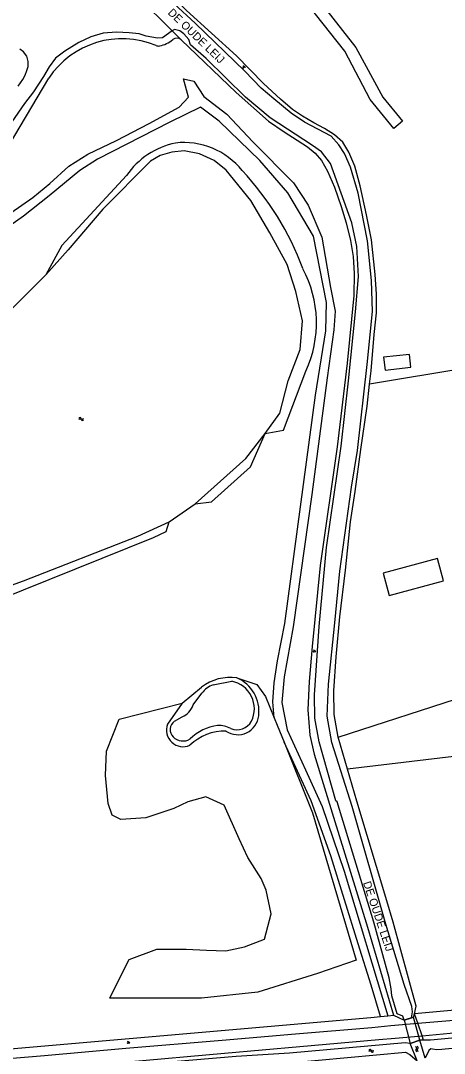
# Model space of a CAD drawing. Extents: x 126000 to 131009, y 393000 to 395500.
# Drawn here: x 129419 to 129551.5, y 394560.9 to 394883.3 of the extents above; entities that cross this region are included whole.
import ezdxf

# ---------------------------------------------------------------- set-up
doc = ezdxf.new("R2010")
doc.units = 0
for name, color, linetype in [('gg-anno-naam water', 7, 'Continuous'), ('gg-bbg-luifel en loopbrug', 7, 'Continuous'), ('gg-bbg-open loods', 7, 'Continuous'), ('gg-knt-onverhard', 7, 'Continuous'), ('gg-knt-verharding', 7, 'Continuous'), ('gg-kntw-bovenkant insteek waterloop', 7, 'Continuous'), ('gg-kntw-waterlijn', 7, 'Continuous'), ('gg-kwrk-duiker nz vlak', 7, 'Continuous'), ('gt-grn-groengrens', 7, 'Continuous'), ('gt-grn-vlakafsluiter', 7, 'Continuous'), ('gt-grn-weggrens', 7, 'Continuous'), ('gt-symb-groenvak', 7, 'Continuous'), ('gt-symb-watersymbool', 7, 'Continuous'), ('gx-grn-maaiveld', 7, 'Continuous')]:
    doc.layers.add(name, color=color, linetype=linetype)

# ---------------------------------------------------------------- blocks, each defined once
blk = doc.blocks.new('gt0-WA')
at = {"layer": 'gt-symb-watersymbool'}
for centre, start, end in [((-0.32, 0.02), 28.0725, 151.9275), ((0.43, 0.42), 208.0725, 331.9275), ((-0.32, -0.43), 28.0725, 151.9275), ((0.43, -0.03), 208.0725, 331.9275)]:
    blk.add_arc(centre, 0.425, start, end, dxfattribs=at)
blk = doc.blocks.new('gt0-GRVAK')
at = {"layer": 'gt-symb-groenvak'}
for p, q in [((-0.11, 0.19), (-0.23, 0.24)), ((-0.18, 0.15), (0.09, 0.15)), ((-0.09, 0.21), (-0.16, 0.32)), ((-0.05, 0.21), (-0.05, 0.39)), ((0, 0.21), (0.06, 0.32)), ((0.01, 0.19), (0.13, 0.24)), ((0.26, -0.05), (0.2, 0.06)), ((0.3, -0.05), (0.3, 0.13)), ((0.35, -0.05), (0.41, 0.06)), ((-0.25, -0.23), (-0.36, -0.18)), ((-0.32, -0.26), (-0.05, -0.26)), ((-0.23, -0.21), (-0.29, -0.1)), ((-0.18, -0.2), (-0.18, -0.02)), ((-0.14, -0.21), (-0.07, -0.1)), ((-0.12, -0.23), (0, -0.18)), ((0.24, -0.07), (0.12, -0.02)), ((0.17, -0.11), (0.44, -0.11)), ((0.37, -0.07), (0.49, -0.02))]:
    blk.add_line(p, q, dxfattribs=at)

msp = doc.modelspace()

# ---------------------------------------------------------------- linework, layer by layer
at = {"layer": 'gg-bbg-luifel en loopbrug'}
msp.add_lwpolyline([(129532.35, 394710.84), (129534.2, 394703.9), (129551.24, 394708.45), (129549.39, 394715.39), (129532.35, 394710.84)], dxfattribs=at)
at = {"layer": 'gg-bbg-open loods'}
msp.add_lwpolyline([(129532.5, 394778.26), (129532.94, 394774.23), (129541.01, 394775.13), (129540.58, 394779.13), (129532.5, 394778.26)], dxfattribs=at)
at = {"layer": 'gg-knt-onverhard'}
for points in [[(129523.2, 394956), (129521.36, 394952.22), (129518.3, 394949.46), (129512.76, 394946.09), (129501.12, 394938.35), (129497.07, 394934.73), (129493.09, 394929.24), (129491.39, 394919.38), (129494.23, 394913.5), (129505.22, 394898.71), (129523.85, 394874.97), (129532.29, 394859.43), (129538.43, 394851.91), (129535.72, 394849.7), (129528.34, 394858.73), (129520.33, 394873.81), (129499.63, 394900.07), (129487.69, 394916.87), (129488.16, 394924.17), (129492.14, 394934.69), (129496.59, 394939.62), (129517.43, 394952.44), (129520.74, 394957.27)], [(129471.51, 394859.41), (129469.9, 394865.22), (129473.18, 394864.49), (129476.32, 394859.63), (129483.44, 394854.13), (129491.63, 394845.49), (129504.3, 394832.75), (129508.86, 394825.73), (129513.21, 394815.76), (129515.86, 394800.01), (129517.34, 394792.65), (129516.95, 394786.76), (129514.89, 394771.79)], [(129186.57, 394698.58), (129194.86, 394696.34), (129202.85, 394692.73), (129229.55, 394677.87), (129251.7, 394666.35), (129254.45, 394665.65), (129257.29, 394667.19), (129263.73, 394671.83), (129277.46, 394685.32), (129291.37, 394701.73), (129336.63, 394746.92), (129354.31, 394766.68), (129375.84, 394792.89), (129380.65, 394796.93), (129399.11, 394811.02), (129412.43, 394820.91), (129422.88, 394828.13), (129428.18, 394832.52), (129434.11, 394837.92), (129440.05, 394841.7), (129448.98, 394845.97), (129459.18, 394851.27), (129468.62, 394856.32), (129471.51, 394859.41)], [(129475.24, 394856.32), (129465.67, 394851.65), (129443.1, 394840.07), (129437.52, 394836.53), (129427.9, 394828.67), (129419.9, 394822.29), (129406.26, 394812.77)], [(129498.27, 394665.71), (129497.88, 394670.67), (129498.27, 394676.61), (129499.35, 394683.5), (129501.6, 394695.13), (129506.47, 394731.59), (129511.19, 394766.39), (129514.43, 394786.45), (129514.6, 394795.38), (129510.57, 394816), (129502.52, 394829.57), (129493.85, 394839.63), (129481.12, 394851.93), (129475.24, 394856.32)], [(129514.89, 394771.79), (129510.1, 394735.38), (129504.24, 394694.1), (129501.41, 394678.47), (129500.72, 394670.48), (129502.35, 394661.97), (129508.11, 394649.43), (129513.32, 394637.98), (129520.19, 394617.79), (129533.82, 394572.64)], [(129531.48, 394572.39), (129528.59, 394582.22), (129524.52, 394595.09), (129515.99, 394622.62), (129509.89, 394639.8), (129501.38, 394658.04)]]:
    msp.add_lwpolyline(points, dxfattribs=at)
at = {"layer": 'gg-knt-verharding'}
for p, q in [((129534.79, 394569.56), (129543.16, 394570.29)), ((129536.07, 394565.68), (129544.53, 394566.42))]:
    msp.add_line(p, q, dxfattribs=at)
for points in [[(129543.16, 394570.29), (129556.94, 394571.5), (129580.32, 394573.52), (129604.36, 394575.62), (129628.15, 394577.76), (129651.85, 394580.01), (129675.49, 394582.29), (129698.59, 394584.59), (129722.73, 394587.06), (129736.8, 394588.59), (129761.55, 394591.22), (129785.39, 394593.8), (129802.57, 394595.65)], [(129544.53, 394566.42), (129555.46, 394567.37), (129579.86, 394569.48), (129603.5, 394571.5), (129627.43, 394573.71), (129651.7, 394575.99), (129676.23, 394578.36), (129699.42, 394580.67), (129722.05, 394583.01), (129746.29, 394585.59), (129771.08, 394588.26), (129795.18, 394590.84), (129802.99, 394591.65)], [(129313.83, 394550.65), (129325.97, 394551.7), (129350.84, 394553.79), (129375.43, 394555.89), (129401.31, 394558.13), (129426.45, 394560.27), (129451.91, 394562.48), (129482.06, 394565.02), (129504.94, 394567), (129528.77, 394569.03), (129534.79, 394569.56)], [(129221.42, 394538.98), (129229.52, 394539.66), (129254.56, 394541.67), (129272.68, 394543.18), (129297.26, 394545.24), (129323.78, 394547.53), (129348.86, 394549.63), (129375.62, 394551.9), (129427.16, 394556.34), (129452.46, 394558.29), (129482.78, 394561.01), (129506.31, 394563.09), (129531.01, 394565.23), (129536.07, 394565.68)]]:
    msp.add_lwpolyline(points, dxfattribs=at)
at = {"layer": 'gg-kntw-bovenkant insteek waterloop'}
for p, q in [((129427.78, 394865.35), (129413.41, 394841.31)), ((129465.41, 394726.85), (129473.62, 394732.48)), ((129469.5, 394670.25), (129475.55, 394675.29)), ((129469.5, 394670.25), (129464.96, 394663.66)), ((129521.2, 394649.61), (129518.28, 394659.59)), ((129527.43, 394600.27), (129535.62, 394572.84)), ((129535.62, 394572.84), (129538.89, 394571.24)), ((129538.89, 394571.24), (129541.2, 394571.99)), ((129543.8, 394565.01), (129540.8, 394564.02)), ((129545.01, 394565.03), (129543.8, 394565.01))]:
    msp.add_line(p, q, dxfattribs=at)
for points in [[(129528.11, 394769.87), (129528.57, 394774), (129529.54, 394785.38), (129530.26, 394792.07), (129530.29, 394797.9), (129529.87, 394804.13), (129528.7, 394814.94), (129527.14, 394822.75), (129525.19, 394831.74), (129523.52, 394837.91), (129521.64, 394842.26), (129519.7, 394845.37), (129517.15, 394847.74), (129514.02, 394849.65), (129510.73, 394851.45), (129507.16, 394853.53), (129503.98, 394855.56), (129500.29, 394858.83), (129494.95, 394863.74), (129486.54, 394872.37), (129470.92, 394886.53), (129455.46, 394901.53), (129447.56, 394909.71), (129446.17, 394910.72)], [(129469.23, 394877.32), (129486.41, 394860.93), (129496.52, 394851.91), (129501.46, 394848.64), (129505.49, 394846.05), (129508.72, 394843.91), (129511.11, 394842), (129513.04, 394839.68), (129514.98, 394836.35), (129517.15, 394831.32), (129519.21, 394825.27), (129520.81, 394820.23), (129522.19, 394814.69), (129522.95, 394809.71), (129523.3, 394804.39), (129523.22, 394797.48), (129521.08, 394776.41), (129517.93, 394750.24), (129512.71, 394713.19), (129510.19, 394687.98), (129509.21, 394677.05), (129508.79, 394668.16), (129509.44, 394660.24), (129510.76, 394654.35), (129516.78, 394634.67), (129527.43, 394600.27)], [(129452.14, 394835.02), (129431.88, 394813.17), (129426.92, 394803.95)], [(129426.92, 394803.95), (129414.13, 394791.13), (129400.38, 394779.06)], [(129495.47, 394754.4), (129501.17, 394755.51), (129508.22, 394773.95)], [(129518.28, 394659.59), (129517.01, 394666.66), (129516.98, 394674.14), (129517.68, 394684.67), (129518.76, 394697.24), (129520.61, 394711.74), (129522.17, 394726.81), (129523.61, 394736.33), (129525.36, 394749.49), (129527.36, 394763.01), (129528.11, 394769.87)], [(129473.62, 394732.48), (129478.71, 394733.1), (129490.92, 394744.04), (129495.47, 394754.4)], [(129347.49, 394731.98), (129336.29, 394726.56), (129306.52, 394696.62), (129287.5, 394675.55), (129299.11, 394661.43), (129313.66, 394664.74), (129375.77, 394690.63), (129389.34, 394694.65), (129411.78, 394702.4), (129460.58, 394721.94), (129464.51, 394723.81), (129465.41, 394726.85)], [(129535.45, 394601.84), (129533.52, 394608.57), (129524.12, 394639.62), (129521.2, 394649.61)], [(129542.11, 394573.27), (129542.71, 394575.69), (129535.45, 394601.84)], [(129796.34, 394588.58), (129791.77, 394588.22), (129756.47, 394584.94), (129678.12, 394577.27), (129547.15, 394565.07), (129545.01, 394565.03)], [(129541.2, 394571.99), (129541.84, 394572.2), (129542.11, 394573.27)], [(129540.8, 394564.02), (129539.21, 394564.15), (129503.07, 394561.01)], [(129503.07, 394561.01), (129486.42, 394559.88), (129391.44, 394551.89), (129300.59, 394544.15), (129255.02, 394540.42)]]:
    msp.add_lwpolyline(points, dxfattribs=at)
for centre, radius, start, end in [((129450.74, 394850.2), 27.5, 67.3128, 146.5771), ((129467.85, 394875.88), 2, 46.3438, 130.3145), ((129462.12, 394877.42), 2, 247.367, 280.926), ((129460.81, 394884.18), 8.88, 280.9332, 310.2965), ((129472.34, 394821.09), 24.53, 101.6013, 145.4143), ((129470.08, 394822.03), 23.25, 38.5215, 96.6163), ((129422.63, 394774.65), 90.2, 20.2737, 43.3036), ((129475.7, 394788.95), 35.81, 335.2353, 28.2529), ((129484.56, 394663.22), 15.06, 82.2227, 126.7342), ((129482.22, 394667.71), 11.31, 352.7439, 67.2576), ((129486.91, 394666.97), 6.57, 235.8633, 353.972), ((129469.78, 394661.82), 5.16, 159.1096, 294.9839), ((129482.91, 394645.71), 15.82, 88.8557, 133.7846)]:
    msp.add_arc(centre, radius, start, end, dxfattribs=at)
at = {"layer": 'gg-kntw-waterlijn'}
for p, q in [((129479.16, 394675.97), (129485.04, 394677.1)), ((129472.94, 394669.75), (129475.71, 394673.4)), ((129467.11, 394664.59), (129469.49, 394666))]:
    msp.add_line(p, q, dxfattribs=at)
for points in [[(129541.2, 394571.99), (129541.57, 394573.85), (129541.29, 394575.5), (129538.92, 394582.42), (129533.16, 394601.22), (129522.64, 394637.97), (129516.28, 394657.96), (129514.83, 394666.23), (129515.27, 394676.19), (129517.2, 394695.33), (129518.86, 394711.49), (129522.49, 394737.68), (129524.3, 394749.13), (129527.39, 394775.96), (129529.03, 394792.51), (129528.73, 394802.19), (129527.46, 394814.61), (129524.56, 394829.47), (129522.18, 394837.58), (129520.28, 394841.81), (129518.46, 394844.57), (129516.1, 394847.3), (129507.73, 394851.65), (129503.57, 394854.45), (129498.15, 394858.96), (129494.17, 394862.3), (129489.12, 394867.58), (129473.55, 394882.55), (129467, 394888.63)], [(129466.38, 394880.17), (129463.38, 394878.01), (129461.82, 394877.83), (129458.27, 394878.49), (129456.13, 394879.22), (129452.91, 394879.51), (129448.95, 394879.79), (129444.79, 394879.47), (129440.99, 394878.24), (129437.2, 394876.47), (129432.81, 394873.82), (129429.97, 394871.63), (129427.9, 394868.87), (129426.13, 394865.95)], [(129538.89, 394571.24), (129538.51, 394572.49), (129536.75, 394573.28), (129535.04, 394578.84), (129534.87, 394581.1), (129534.2, 394584.5), (129529.41, 394601.84), (129517.99, 394639.41), (129517.51, 394639.73), (129512.3, 394658.15), (129510.95, 394665.54), (129510.84, 394672.84), (129512.38, 394694.15), (129514.61, 394718.88), (129519.19, 394750.51), (129521.52, 394770.87), (129523.73, 394792.47), (129524.62, 394803.43), (129524.08, 394812.82), (129522.59, 394820.25), (129515.92, 394838.73), (129513.06, 394842.43), (129510.29, 394844.41), (129497.08, 394852.96), (129489.31, 394859.47), (129477.01, 394871.5), (129472.15, 394875.8), (129471.6, 394877.43), (129470.01, 394879.2), (129468.81, 394880.19), (129467.13, 394880.57), (129466.38, 394880.17)], [(129418.2, 394862.89), (129419.72, 394864.97), (129420.47, 394866.31), (129421.01, 394867.8), (129421.37, 394869.05), (129421.36, 394870.6), (129420.95, 394872.26), (129419.94, 394873.64), (129418.82, 394874.48)], [(129426.13, 394865.95), (129423.08, 394861.07), (129420.27, 394857.52), (129416.24, 394851.8)], [(129495.47, 394754.4), (129500.06, 394760.83), (129502.67, 394770.9), (129506.46, 394780.71), (129507.13, 394789.63), (129505.06, 394798.8), (129502.3, 394807.18), (129496.94, 394817.05), (129490.98, 394827.18), (129483.23, 394836.62), (129479.52, 394839.7), (129474.92, 394841.72), (129470.1, 394842.65), (129466.26, 394842.33), (129462.67, 394841.23), (129459.58, 394839.43), (129444.71, 394824.46), (129433.85, 394811.78), (129426.92, 394803.95)], [(129473.62, 394732.48), (129489.44, 394746.64), (129495.47, 394754.4)], [(129385.01, 394695.83), (129419.88, 394708.49), (129455.62, 394722.36), (129465.41, 394726.85)]]:
    msp.add_lwpolyline(points, dxfattribs=at)
for centre, radius, start, end in [((129481.9, 394668.71), 7.76, 110.6538, 142.8625), ((129483.27, 394668.46), 8.82, 334.1067, 78.4015), ((129467.4, 394671.39), 5.78, 291.2135, 343.4656), ((129468.92, 394661.98), 3.18, 124.725, 226.0556), ((129482.67, 394648.2), 15.23, 97.7866, 134.4831), ((129480.8, 394654.92), 8.38, 62.3114, 91.3559), ((129486.64, 394667.23), 5.27, 248.3783, 330.1061), ((129469.75, 394662.76), 4.32, 225.2267, 301.2982)]:
    msp.add_arc(centre, radius, start, end, dxfattribs=at)
at = {"layer": 'gg-kwrk-duiker nz vlak'}
msp.add_lwpolyline([(129538.89, 394571.24), (129540.8, 394564.02), (129543.8, 394565.01), (129541.84, 394572.2), (129538.89, 394571.24)], dxfattribs=at)
at = {"layer": 'gt-grn-groengrens'}
for p, q in [((129518.28, 394659.59), (129655.31, 394704.14)), ((129449.78, 394665.25), (129469.5, 394670.25)), ((129662.23, 394666.34), (129521.2, 394649.61)), ((129531.48, 394572.39), (129533.82, 394572.64)), ((129533.82, 394572.64), (129535.62, 394572.84)), ((129543.16, 394570.29), (129542.11, 394573.27)), ((129545.01, 394565.03), (129544.53, 394566.42))]:
    msp.add_line(p, q, dxfattribs=at)
for points in [[(129486.6, 394678.14), (129492.91, 394676.04), (129495.54, 394672.35), (129498.27, 394665.71)], [(129501.38, 394658.04), (129510.26, 394636.04), (129523.93, 394590), (129511.84, 394585.79), (129493.17, 394580), (129475.55, 394578.16), (129459.78, 394578.16), (129446.89, 394578.16), (129450.57, 394585.53), (129452.94, 394590.26), (129461.62, 394593.42), (129470.82, 394593.42), (129477.13, 394593.16), (129483.18, 394592.89), (129488.96, 394594.21), (129495.27, 394596.58), (129497.38, 394604.47), (129495.8, 394611.84), (129494.22, 394615.52), (129490.01, 394622.1), (129487.38, 394627.89), (129482.65, 394638.41), (129476.87, 394641.04), (129471.34, 394639.46), (129466.87, 394637.36), (129458.2, 394634.46), (129450.31, 394633.94), (129447.68, 394635.25), (129446.37, 394638.94), (129445.58, 394647.62), (129445.84, 394655.25), (129449.78, 394665.25)], [(129498.27, 394665.71), (129499.22, 394663.41), (129501.38, 394658.04)], [(129685.6, 394586.43), (129675.84, 394585.35), (129626.01, 394580.8), (129542.11, 394573.27)], [(129312.45, 394553.49), (129377.27, 394558.96), (129528.5, 394572.06), (129531.48, 394572.39)]]:
    msp.add_lwpolyline(points, dxfattribs=at)
at = {"layer": 'gt-grn-vlakafsluiter'}
for p, q in [((129455.08, 394891.43), (129466.38, 394880.17)), ((129466.38, 394880.17), (129469.23, 394877.32)), ((129630.36, 394786.75), (129528.11, 394769.87)), ((129545.5, 394559.39), (129543.8, 394565.01)), ((129543, 394558.61), (129540.8, 394564.02))]:
    msp.add_line(p, q, dxfattribs=at)
at = {"layer": 'gt-grn-weggrens'}
msp.add_line((129544.53, 394566.42), (129543.16, 394570.29), dxfattribs=at)
at = {"layer": 'gx-grn-maaiveld'}
for points in [[(129796.94, 394583.93), (129771.67, 394581.37), (129757.06, 394580.4), (129699.49, 394575.47), (129648.98, 394571), (129620.38, 394568.76), (129593.55, 394566.27), (129550.66, 394562.12), (129549.12, 394562.04), (129547.76, 394562.18), (129547.24, 394562.35), (129546.65, 394561.84), (129545.5, 394559.39)], [(129503.09, 394557.91), (129530.31, 394560.41), (129539.37, 394561.24), (129540.7, 394560.5), (129543, 394558.61)]]:
    msp.add_lwpolyline(points, dxfattribs=at)

# ---------------------------------------------------------------- block references
at = {"layer": 'gt-symb-groenvak'}
for p in [(129488.81, 394868.92), (129510.85, 394686.52), (129452.71, 394564.33)]:
    msp.add_blockref('gt0-GRVAK', p, dxfattribs=at)
at = {"layer": 'gt-symb-watersymbool'}
msp.add_blockref('gt0-WA', (129437.91, 394758.95), dxfattribs=at)
for p, rotation in [((129528.55, 394561.69), 5.049166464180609), ((129542.92, 394562.3), -74.93576605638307)]:
    msp.add_blockref('gt0-WA', p, dxfattribs=dict(at, rotation=rotation))

# ---------------------------------------------------------------- texts
at = {"layer": 'gg-anno-naam water'}
for rotation, p in [(316.0534, (129464.86, 394885.61)), (288.6706, (129526.03, 394614.15))]:
    msp.add_text('DE OUDE LEIJ', height=2.5, rotation=rotation, dxfattribs=at).set_placement(p)

doc.saveas('drawing.dxf')
